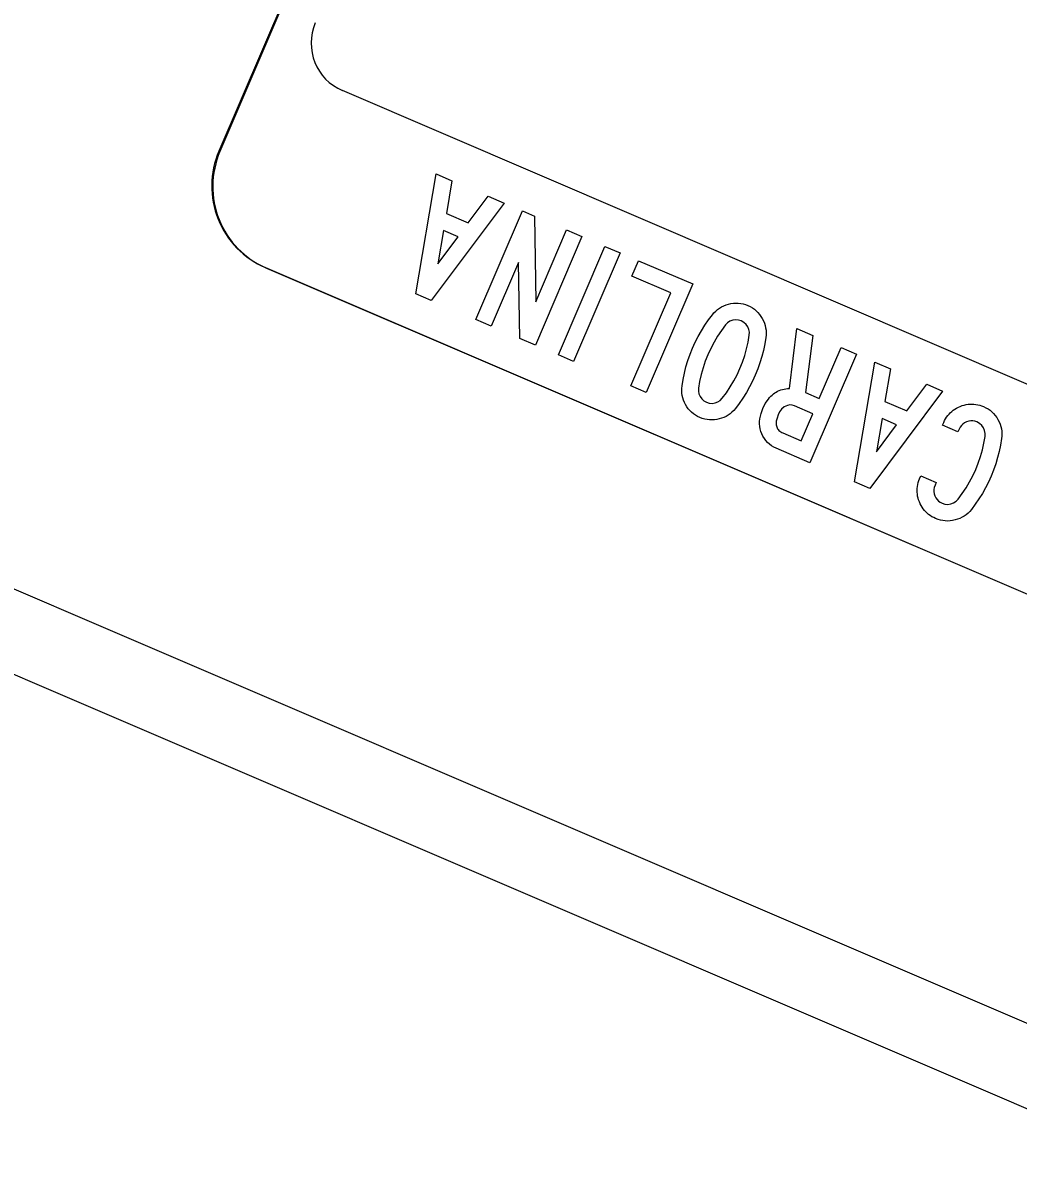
# Model space of a CAD drawing. Extents: x 1581789 to 1622364, y 1043167 to 1103486.
# Drawn here: x 1615752.72 to 1615761.13, y 1099612.75 to 1099622.4 of the extents above; entities that cross this region are included whole.
import ezdxf

# ---------------------------------------------------------------- set-up
doc = ezdxf.new("R2010")
doc.units = 0
doc.layers.add('RD_PD_PatLn2', color=7, linetype='Continuous')

msp = doc.modelspace()

# ---------------------------------------------------------------- linework, layer by layer
at = {"layer": 'RD_PD_PatLn2'}
for p, q in [((1615758.5108, 1099630.9683), (1615754.3748, 1099621.3173)), ((1615758.5197, 1099630.9646), (1615754.3837, 1099621.3135)), ((1615754.7691, 1099620.3324), (1615771.7639, 1099613.0492)), ((1615754.7779, 1099620.3286), (1615771.7728, 1099613.0454))]:
    msp.add_line(p, q, dxfattribs=at)
for points in [[(1615770.866, 1099609.0822), (1615695.4955, 1099641.3823), (1615695.7581, 1099641.9951), (1615771.1286, 1099609.6949), (1615770.866, 1099609.0822), (1615770.866, 1099609.0822)], [(1615772.4168, 1099614.5482), (1615766.1404, 1099617.2343), (1615766.1347, 1099617.1853), (1615766.3263, 1099617.0452), (1615766.3296, 1099616.9092), (1615766.406, 1099616.8326), (1615766.4769, 1099616.6927), (1615766.4272, 1099616.4166), (1615765.8895, 1099616.1342), (1615765.18, 1099616.1772), (1615765.0841, 1099616.1276), (1615763.5794, 1099616.8384), (1615763.4402, 1099617.3725), (1615762.5171, 1099617.7876), (1615762.3655, 1099618.1939), (1615762.056, 1099618.9847), (1615755.4207, 1099621.8283)], [(1615756.2125, 1099621.1238), (1615756.3461, 1099621.0665), (1615756.2991, 1099620.7893), (1615756.4841, 1099620.71), (1615756.6525, 1099620.9352), (1615756.7864, 1099620.8778), (1615756.1705, 1099620.0552), (1615756.0413, 1099620.1106), (1615756.2125, 1099621.1238), (1615756.2125, 1099621.1238)], [(1615756.942, 1099620.8111), (1615757.0443, 1099620.7673), (1615757.0542, 1099620.0439), (1615757.3146, 1099620.6515), (1615757.4445, 1099620.5958), (1615757.0511, 1099619.6779), (1615756.9187, 1099619.7346), (1615756.9091, 1099620.3755), (1615756.6785, 1099619.8375), (1615756.5486, 1099619.8932), (1615756.942, 1099620.8111), (1615756.942, 1099620.8111)], [(1615756.275, 1099620.6459), (1615756.2274, 1099620.3649), (1615756.3969, 1099620.5936), (1615756.275, 1099620.6459), (1615756.275, 1099620.6459)], [(1615757.6393, 1099620.5123), (1615757.768, 1099620.4571), (1615757.3746, 1099619.5392), (1615757.246, 1099619.5944), (1615757.6393, 1099620.5123), (1615757.6393, 1099620.5123)], [(1615757.9227, 1099620.3908), (1615758.382, 1099620.194), (1615757.9886, 1099619.2761), (1615757.8587, 1099619.3318), (1615758.1964, 1099620.1198), (1615757.8671, 1099620.2609), (1615757.9227, 1099620.3908), (1615757.9227, 1099620.3908)], [(1615758.3803, 1099619.6519), (1615758.4028, 1099619.7017), (1615758.4277, 1099619.7505), (1615758.4546, 1099619.7981), (1615758.4836, 1099619.8447), (1615758.5146, 1099619.8899), (1615758.548, 1099619.9339), (1615758.5615, 1099619.9503), (1615758.5762, 1099619.965), (1615758.5917, 1099619.9783), (1615758.6084, 1099619.9904), (1615758.626, 1099620.001), (1615758.6444, 1099620.0101), (1615758.6637, 1099620.0178), (1615758.6841, 1099620.0239), (1615758.705, 1099620.0288), (1615758.7258, 1099620.0315), (1615758.7463, 1099620.0328), (1615758.767, 1099620.032), (1615758.7874, 1099620.0297), (1615758.808, 1099620.0253), (1615758.8283, 1099620.0194), (1615758.8485, 1099620.0115), (1615758.8678, 1099620.0025), (1615758.8861, 1099619.9918), (1615758.9029, 1099619.9802), (1615758.9186, 1099619.967), (1615758.9335, 1099619.9526), (1615758.947, 1099619.9367), (1615758.959, 1099619.9199), (1615758.9703, 1099619.9013), (1615758.9799, 1099619.8823), (1615758.9879, 1099619.8629), (1615758.994, 1099619.8433), (1615758.9986, 1099619.8235), (1615759.0016, 1099619.8034), (1615759.0026, 1099619.783), (1615759.002, 1099619.7622), (1615759, 1099619.7413), (1615758.9908, 1099619.6869), (1615758.9793, 1099619.633), (1615758.9656, 1099619.5798), (1615758.9497, 1099619.5275), (1615758.9314, 1099619.4755), (1615758.911, 1099619.4244), (1615758.8878, 1099619.3738), (1615758.8626, 1099619.3244), (1615758.8356, 1099619.2765), (1615758.8065, 1099619.2298), (1615758.7755, 1099619.1844), (1615758.7424, 1099619.1402), (1615758.7284, 1099619.1244), (1615758.7138, 1099619.11), (1615758.6982, 1099619.0971), (1615758.6815, 1099619.0854), (1615758.6641, 1099619.0751), (1615758.6458, 1099619.0663), (1615758.6262, 1099619.0587), (1615758.6059, 1099619.0529), (1615758.5852, 1099619.0484), (1615758.5647, 1099619.0455), (1615758.544, 1099619.0446), (1615758.5237, 1099619.0454), (1615758.5034, 1099619.0479), (1615758.483, 1099619.0519), (1615758.463, 1099619.0579), (1615758.443, 1099619.0654), (1615758.4235, 1099619.0749), (1615758.4054, 1099619.0851), (1615758.3883, 1099619.0968), (1615758.3725, 1099619.1098), (1615758.3579, 1099619.124), (1615758.3446, 1099619.1395), (1615758.3323, 1099619.1564), (1615758.3211, 1099619.1743), (1615758.3113, 1099619.1929), (1615758.3036, 1099619.2122), (1615758.2974, 1099619.2315), (1615758.2926, 1099619.251), (1615758.2897, 1099619.2711), (1615758.2885, 1099619.2912), (1615758.2891, 1099619.312), (1615758.2914, 1099619.3327), (1615758.2997, 1099619.3868), (1615758.3109, 1099619.4408), (1615758.3246, 1099619.494), (1615758.3405, 1099619.5471), (1615758.359, 1099619.5997), (1615758.3803, 1099619.6519), (1615758.3803, 1099619.6519)], [(1615758.5101, 1099619.5959), (1615758.4878, 1099619.5405), (1615758.4689, 1099619.4844), (1615758.4529, 1099619.4278), (1615758.4398, 1099619.371), (1615758.4301, 1099619.3136), (1615758.4294, 1099619.2892), (1615758.4339, 1099619.2659), (1615758.4438, 1099619.2431), (1615758.4583, 1099619.2228), (1615758.4763, 1099619.2064), (1615758.4982, 1099619.1941), (1615758.5219, 1099619.1868), (1615758.5465, 1099619.185), (1615758.5709, 1099619.1887), (1615758.5942, 1099619.1972), (1615758.6143, 1099619.2103), (1615758.6318, 1099619.2282), (1615758.6668, 1099619.2752), (1615758.6992, 1099619.3237), (1615758.7288, 1099619.3741), (1615758.7562, 1099619.4262), (1615758.7809, 1099619.4798), (1615758.8025, 1099619.5344), (1615758.8211, 1099619.5895), (1615758.8372, 1099619.6457), (1615758.8499, 1099619.7026), (1615758.86, 1099619.7607), (1615758.8609, 1099619.7857), (1615758.8565, 1099619.8093), (1615758.8469, 1099619.8327), (1615758.8327, 1099619.8529), (1615758.8144, 1099619.8694), (1615758.7928, 1099619.8816), (1615758.7689, 1099619.8893), (1615758.7446, 1099619.891), (1615758.7199, 1099619.8875), (1615758.6967, 1099619.8789), (1615758.6764, 1099619.8655), (1615758.6591, 1099619.8479), (1615758.6239, 1099619.8006), (1615758.5917, 1099619.7517), (1615758.5618, 1099619.7014), (1615758.5345, 1099619.6496), (1615758.5101, 1099619.5959), (1615758.5101, 1099619.5959)], [(1615759.2632, 1099619.8164), (1615759.3971, 1099619.759), (1615759.3368, 1099619.2757), (1615759.4514, 1099619.2266), (1615759.6357, 1099619.6567), (1615759.7656, 1099619.6011), (1615759.3723, 1099618.6831), (1615759.0882, 1099618.8049), (1615759.0678, 1099618.8147), (1615759.0489, 1099618.8264), (1615759.0313, 1099618.8394), (1615759.015, 1099618.854), (1615759.0005, 1099618.87), (1615758.9874, 1099618.8876), (1615758.9754, 1099618.9072), (1615758.9656, 1099618.9274), (1615758.9577, 1099618.9478), (1615758.952, 1099618.9684), (1615758.9484, 1099618.9896), (1615758.9466, 1099619.011), (1615758.9472, 1099619.0325), (1615758.9498, 1099619.0546), (1615758.9592, 1099619.0995), (1615758.9744, 1099619.1427), (1615758.9954, 1099619.1841), (1615759.0213, 1099619.2216), (1615759.0312, 1099619.2337), (1615759.0414, 1099619.2449), (1615759.0523, 1099619.2551), (1615759.0636, 1099619.2644), (1615759.0753, 1099619.2731), (1615759.0873, 1099619.2807), (1615759.1, 1099619.2876), (1615759.1131, 1099619.2936), (1615759.1265, 1099619.2987), (1615759.1403, 1099619.3029), (1615759.1548, 1099619.3062), (1615759.1692, 1099619.3087), (1615759.1845, 1099619.3105), (1615759.2003, 1099619.311), (1615759.2632, 1099619.8164), (1615759.2632, 1099619.8164)], [(1615759.921, 1099619.5345), (1615760.0546, 1099619.4772), (1615760.0076, 1099619.2), (1615760.1926, 1099619.1207), (1615760.3609, 1099619.3459), (1615760.4948, 1099619.2886), (1615759.879, 1099618.466), (1615759.7497, 1099618.5214), (1615759.921, 1099619.5345), (1615759.921, 1099619.5345)], [(1615759.3962, 1099619.0979), (1615759.2421, 1099619.1639), (1615759.2226, 1099619.1701), (1615759.2026, 1099619.1715), (1615759.1823, 1099619.1682), (1615759.1541, 1099619.1556), (1615759.1323, 1099619.1352), (1615759.1166, 1099619.1122), (1615759.1042, 1099619.0874), (1615759.0945, 1099619.0607), (1615759.0887, 1099619.0335), (1615759.0874, 1099619.0228), (1615759.0871, 1099619.0128), (1615759.0878, 1099619.0034), (1615759.0892, 1099618.9941), (1615759.0918, 1099618.9858), (1615759.0951, 1099618.9774), (1615759.0994, 1099618.9698), (1615759.1045, 1099618.9629), (1615759.1107, 1099618.9563), (1615759.1175, 1099618.9501), (1615759.1256, 1099618.9444), (1615759.1344, 1099618.9396), (1615759.1439, 1099618.9348), (1615759.298, 1099618.8687), (1615759.3962, 1099619.0979), (1615759.3962, 1099619.0979)], [(1615760.4945, 1099619), (1615760.5043, 1099619.023), (1615760.5115, 1099619.0388), (1615760.5197, 1099619.0538), (1615760.5287, 1099619.0681), (1615760.5385, 1099619.0816), (1615760.549, 1099619.0942), (1615760.5602, 1099619.1061), (1615760.5721, 1099619.1169), (1615760.5853, 1099619.1272), (1615760.5987, 1099619.1367), (1615760.6133, 1099619.1453), (1615760.6285, 1099619.1529), (1615760.6446, 1099619.1598), (1615760.6611, 1099619.1662), (1615760.6772, 1099619.1709), (1615760.6937, 1099619.1747), (1615760.7101, 1099619.1774), (1615760.7268, 1099619.179), (1615760.7429, 1099619.1794), (1615760.7595, 1099619.1784), (1615760.7757, 1099619.1765), (1615760.7922, 1099619.1735), (1615760.8086, 1099619.1693), (1615760.8248, 1099619.1642), (1615760.8412, 1099619.1575), (1615760.8609, 1099619.1484), (1615760.8788, 1099619.1378), (1615760.8959, 1099619.1261), (1615760.9118, 1099619.1131), (1615760.9265, 1099619.0985), (1615760.9398, 1099619.083), (1615760.9522, 1099619.0661), (1615760.9632, 1099619.0479), (1615760.9732, 1099619.0288), (1615760.9812, 1099619.0094), (1615760.9873, 1099618.9898), (1615760.992, 1099618.9696), (1615760.995, 1099618.9495), (1615760.9964, 1099618.9289), (1615760.9958, 1099618.9081), (1615760.9939, 1099618.8868), (1615760.985, 1099618.833), (1615760.9737, 1099618.7795), (1615760.9599, 1099618.7262), (1615760.9439, 1099618.6736), (1615760.9256, 1099618.6216), (1615760.9049, 1099618.5699), (1615760.8822, 1099618.5202), (1615760.8577, 1099618.4716), (1615760.8309, 1099618.4243), (1615760.8023, 1099618.3778), (1615760.7712, 1099618.3324), (1615760.7384, 1099618.2881), (1615760.7244, 1099618.2723), (1615760.7098, 1099618.2576), (1615760.6938, 1099618.2441), (1615760.6772, 1099618.2323), (1615760.6593, 1099618.2219), (1615760.6409, 1099618.2127), (1615760.6213, 1099618.2052), (1615760.6006, 1099618.1992), (1615760.5797, 1099618.1943), (1615760.5589, 1099618.1916), (1615760.5381, 1099618.1904), (1615760.5173, 1099618.191), (1615760.497, 1099618.1935), (1615760.4763, 1099618.1977), (1615760.4561, 1099618.2038), (1615760.4358, 1099618.2114), (1615760.4198, 1099618.219), (1615760.4048, 1099618.2272), (1615760.3904, 1099618.2359), (1615760.3768, 1099618.2457), (1615760.3644, 1099618.2565), (1615760.3522, 1099618.2679), (1615760.3414, 1099618.2798), (1615760.3311, 1099618.2929), (1615760.3216, 1099618.3064), (1615760.313, 1099618.321), (1615760.3054, 1099618.3362), (1615760.2985, 1099618.3522), (1615760.2924, 1099618.3686), (1615760.2874, 1099618.3849), (1615760.2836, 1099618.4014), (1615760.2812, 1099618.4177), (1615760.2796, 1099618.4343), (1615760.2792, 1099618.4504), (1615760.2801, 1099618.4667), (1615760.282, 1099618.483), (1615760.285, 1099618.4994), (1615760.2891, 1099618.5158), (1615760.2943, 1099618.5321), (1615760.3008, 1099618.5481), (1615760.3107, 1099618.5711), (1615760.4406, 1099618.5154), (1615760.4307, 1099618.4925), (1615760.4246, 1099618.4748), (1615760.4213, 1099618.457), (1615760.421, 1099618.4393)], [(1615759.9834, 1099619.0566), (1615759.9359, 1099618.7756), (1615760.1054, 1099619.0043), (1615759.9834, 1099619.0566), (1615759.9834, 1099619.0566)], [(1615760.421, 1099618.4393), (1615760.4239, 1099618.4214), (1615760.4294, 1099618.4038), (1615760.4377, 1099618.3868), (1615760.4477, 1099618.372), (1615760.46, 1099618.3595), (1615760.4746, 1099618.3485), (1615760.4909, 1099618.3401), (1615760.5149, 1099618.3327), (1615760.5395, 1099618.3309), (1615760.5647, 1099618.3346), (1615760.5882, 1099618.3437), (1615760.6089, 1099618.3573), (1615760.6265, 1099618.3756), (1615760.6613, 1099618.4219), (1615760.6936, 1099618.4704), (1615760.7231, 1099618.5206), (1615760.7502, 1099618.572), (1615760.7749, 1099618.6253), (1615760.7967, 1099618.6805), (1615760.8154, 1099618.7359), (1615760.8315, 1099618.7921), (1615760.8442, 1099618.8487), (1615760.8539, 1099618.9062), (1615760.8548, 1099618.9312), (1615760.8502, 1099618.955), (1615760.8406, 1099618.9783), (1615760.8258, 1099618.9988), (1615760.8075, 1099619.0153), (1615760.7855, 1099619.0276), (1615760.7682, 1099619.0336), (1615760.7504, 1099619.0369), (1615760.7327, 1099619.0372), (1615760.7153, 1099619.0345), (1615760.6972, 1099619.0288), (1615760.6807, 1099619.0207), (1615760.6658, 1099619.0104), (1615760.6533, 1099618.9983), (1615760.6427, 1099618.9837), (1615760.6342, 1099618.9674), (1615760.6244, 1099618.9444), (1615760.4945, 1099619), (1615760.4945, 1099619)]]:
    msp.add_lwpolyline(points, dxfattribs=at)
for centre, radius, start, end in [((1615755.5918, 1099622.2301), 0.4368, 156.90069, 246.90055), ((1615755.0645, 1099621.0217), 0.7503, 156.80237, 246.80257), ((1615755.0734, 1099621.0179), 0.7503, 156.80237, 246.80257)]:
    msp.add_arc(centre, radius, start, end, dxfattribs=at)

doc.saveas('drawing.dxf')
